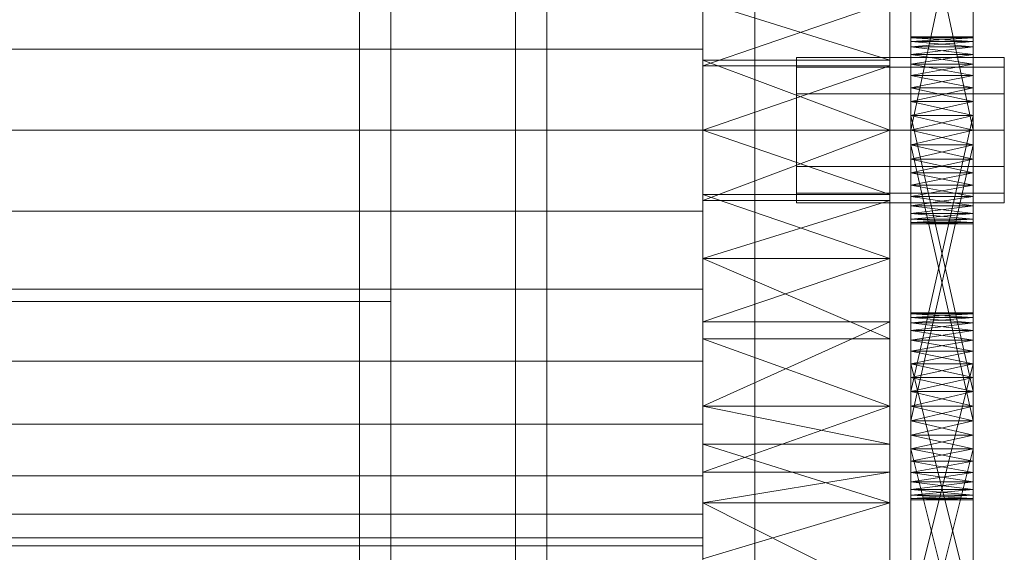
# Model space of a CAD drawing. Header units: millimetres. Extents: x -4738 to 65662, y -68080 to 6847.
# Tile 392 of 656: x 1364 to 1459, y -34674 to -34623. Entities that reach past the tile are written whole.
import ezdxf

# ---------------------------------------------------------------- set-up
doc = ezdxf.new("R2010")
doc.units = ezdxf.units.MM
doc.layers.add('frontal_C03', color=7, linetype='Continuous', lineweight=0)
doc.layers.add('frontal_secador', color=7, linetype='Continuous', lineweight=0)

msp = doc.modelspace()

# ---------------------------------------------------------------- linework, layer by layer
at = {"layer": 'frontal_C03'}
for p, q in [((1435, -34954.179), (1435, -32259.264)), ((1435, -32263.162), (1435, -34958.077)), ((1435, -35437.51), (1435, -32742.595)), ((1435, -32746.492), (1435, -35441.408))]:
    msp.add_line(p, q, dxfattribs=at)
at = {"layer": 'frontal_secador'}
for p, q in [((1400, -36000), (1400, -33000)), ((1397, -35940), (1397, -33075)), ((1400, -36000), (1400, -33075)), ((1400, -35940), (1400, -33075)), ((1400, -34650), (1400, -33075)), ((1400, -36000), (1400, -33250)), ((1400, -35140), (1400, -34540)), ((1412, -35140), (1412, -34540)), ((1400, -35134), (1400, -34546)), ((1430, -34563.11), (1430, -34645.858)), ((1448, -34645.858), (1448, -34563.11)), ((1430, -34669.365), (1430, -34577.639)), ((1430, -34577.639), (1430, -34645.858)), ((1430, -34711.527), (1430, -34577.639)), ((1448, -34577.639), (1448, -34669.365)), ((1448, -34645.858), (1448, -34577.639)), ((1448, -34577.639), (1448, -34711.527)), ((1450, -34636.281), (1450, -34597.481)), ((1456, -34597.481), (1456, -34636.281)), ((1430, -34597.635), (1430, -34645.858)), ((1448, -34645.858), (1448, -34597.635)), ((1450, -34599.136), (1450, -34636.281)), ((1456, -34636.281), (1456, -34599.136)), ((1400, -34990), (1400, -34600)), ((1415, -34990), (1415, -34600)), ((1450, -34636.281), (1450, -34601.414)), ((1456, -34601.414), (1456, -34636.281)), ((1400, -34987), (1400, -34603)), ((1450, -34633.5), (1450, -34604.092)), ((1450, -34636.281), (1450, -34604.092)), ((1456, -34604.092), (1456, -34633.5)), ((1456, -34604.092), (1456, -34636.281)), ((1450, -34605.5), (1450, -34633.5)), ((1456, -34633.5), (1450, -34605.5)), ((1456, -34605.5), (1450, -34633.5)), ((1456, -34633.5), (1456, -34605.5)), ((1430, -34625.696), (1430, -34618.193)), ((1430, -34621.142), (1430, -34639.698)), ((1430, -34626.753), (1430, -34621.142)), ((1430, -34621.142), (1430, -34645.858)), ((1430, -34621.142), (1430, -34627.302)), ((1430, -34669.365), (1430, -34621.142)), ((1448, -34626.753), (1430, -34621.142)), ((1448, -34621.142), (1430, -34627.302)), ((1448, -34639.698), (1448, -34621.142)), ((1448, -34621.142), (1448, -34626.753)), ((1448, -34645.858), (1448, -34621.142)), ((1448, -34627.302), (1448, -34621.142)), ((1448, -34621.142), (1448, -34669.365)), ((1450, -34624.611), (1450, -34624.5)), ((1456, -34624.611), (1450, -34624.5)), ((1456, -34624.5), (1450, -34624.5)), ((1456, -34624.5), (1450, -34624.611)), ((1450, -34624.5), (1450, -34624.941)), ((1450, -34624.5), (1450, -34626.219)), ((1450, -34624.611), (1450, -34625.481)), ((1450, -34624.941), (1450, -34624.611)), ((1450, -34624.611), (1450, -34627.136)), ((1450, -34624.611), (1450, -34632.092)), ((1450, -34629.414), (1450, -34624.611)), ((1456, -34624.941), (1450, -34624.611)), ((1456, -34624.611), (1450, -34624.611)), ((1456, -34624.611), (1450, -34624.941)), ((1450, -34625.481), (1450, -34624.941)), ((1456, -34625.481), (1450, -34624.941)), ((1456, -34624.941), (1450, -34624.941)), ((1456, -34624.941), (1450, -34625.481)), ((1450, -34624.941), (1450, -34626.219)), ((1456, -34624.611), (1456, -34624.5)), ((1456, -34624.941), (1456, -34624.5)), ((1456, -34626.219), (1456, -34624.5)), ((1456, -34625.481), (1456, -34624.611)), ((1456, -34624.611), (1456, -34624.941)), ((1456, -34627.136), (1456, -34624.611)), ((1456, -34632.092), (1456, -34624.611)), ((1456, -34624.611), (1456, -34629.414)), ((1456, -34624.941), (1456, -34625.481)), ((1456, -34626.219), (1456, -34624.941)), ((1430, -34625.696), (1325, -34625.696)), ((1430, -34633.5), (1430, -34625.696)), ((1450, -34625.481), (1450, -34627.136)), ((1450, -34626.219), (1450, -34625.481)), ((1450, -34629.414), (1450, -34625.481)), ((1456, -34626.219), (1450, -34625.481)), ((1456, -34625.481), (1450, -34625.481)), ((1456, -34625.481), (1450, -34626.219)), ((1456, -34627.136), (1456, -34625.481)), ((1456, -34625.481), (1456, -34626.219)), ((1456, -34625.481), (1456, -34629.414)), ((1430, -34626.753), (1430, -34639.698)), ((1430, -34633.5), (1430, -34626.753)), ((1448, -34633.5), (1430, -34626.753)), ((1448, -34626.753), (1430, -34626.753)), ((1439, -34627.438), (1439, -34626.5)), ((1459, -34626.5), (1439, -34626.5)), ((1448, -34639.698), (1448, -34626.753)), ((1448, -34626.753), (1448, -34633.5)), ((1450, -34627.136), (1450, -34626.219)), ((1456, -34627.136), (1450, -34626.219)), ((1456, -34626.219), (1450, -34626.219)), ((1456, -34626.219), (1450, -34627.136)), ((1450, -34626.219), (1450, -34628.21)), ((1450, -34626.219), (1450, -34630.719)), ((1450, -34626.219), (1450, -34661.483)), ((1450, -34664.161), (1450, -34626.219)), ((1456, -34626.219), (1456, -34627.136)), ((1456, -34628.21), (1456, -34626.219)), ((1456, -34630.719), (1456, -34626.219)), ((1456, -34661.483), (1456, -34626.219)), ((1456, -34626.219), (1456, -34664.161)), ((1459, -34627.438), (1459, -34626.5)), ((1430, -34640.247), (1430, -34627.302)), ((1430, -34627.302), (1430, -34633.5)), ((1430, -34645.858), (1430, -34627.302)), ((1448, -34627.302), (1430, -34627.302)), ((1448, -34627.302), (1430, -34633.5)), ((1439, -34630), (1439, -34627.438)), ((1459, -34627.438), (1439, -34627.438)), ((1448, -34627.302), (1448, -34640.247)), ((1448, -34633.5), (1448, -34627.302)), ((1448, -34627.302), (1448, -34645.858)), ((1450, -34627.136), (1450, -34629.414)), ((1450, -34628.21), (1450, -34627.136)), ((1450, -34627.136), (1450, -34632.092)), ((1456, -34628.21), (1450, -34627.136)), ((1456, -34627.136), (1450, -34627.136)), ((1456, -34627.136), (1450, -34628.21)), ((1456, -34629.414), (1456, -34627.136)), ((1456, -34627.136), (1456, -34628.21)), ((1456, -34632.092), (1456, -34627.136)), ((1459, -34630), (1459, -34627.438)), ((1450, -34629.414), (1450, -34628.21)), ((1456, -34629.414), (1450, -34628.21)), ((1456, -34628.21), (1450, -34628.21)), ((1456, -34628.21), (1450, -34629.414)), ((1450, -34628.21), (1450, -34630.719)), ((1456, -34628.21), (1456, -34629.414)), ((1456, -34630.719), (1456, -34628.21)), ((1450, -34629.414), (1450, -34632.092)), ((1450, -34630.719), (1450, -34629.414)), ((1450, -34660.075), (1450, -34629.414)), ((1450, -34665.365), (1450, -34629.414)), ((1450, -34668.635), (1450, -34629.414)), ((1456, -34630.719), (1450, -34629.414)), ((1456, -34629.414), (1450, -34629.414)), ((1456, -34629.414), (1450, -34630.719)), ((1456, -34632.092), (1456, -34629.414)), ((1456, -34629.414), (1456, -34630.719)), ((1456, -34629.414), (1456, -34660.075)), ((1456, -34629.414), (1456, -34665.365)), ((1456, -34629.414), (1456, -34668.635)), ((1439, -34633.5), (1439, -34630)), ((1459, -34630), (1439, -34630)), ((1459, -34633.5), (1459, -34630)), ((1450, -34632.092), (1450, -34630.719)), ((1456, -34632.092), (1450, -34630.719)), ((1456, -34630.719), (1450, -34630.719)), ((1456, -34630.719), (1450, -34632.092)), ((1450, -34630.719), (1450, -34658.668)), ((1450, -34633.5), (1450, -34630.719)), ((1450, -34630.719), (1450, -34661.483)), ((1450, -34664.161), (1450, -34630.719)), ((1456, -34630.719), (1456, -34632.092)), ((1456, -34658.668), (1456, -34630.719)), ((1456, -34630.719), (1456, -34633.5)), ((1456, -34661.483), (1456, -34630.719)), ((1456, -34630.719), (1456, -34664.161)), ((1450, -34632.092), (1450, -34634.908)), ((1450, -34633.5), (1450, -34632.092)), ((1450, -34660.075), (1450, -34632.092)), ((1450, -34632.092), (1450, -34658.668)), ((1450, -34632.092), (1450, -34662.857)), ((1450, -34632.092), (1450, -34665.365)), ((1450, -34632.092), (1450, -34668.635)), ((1456, -34633.5), (1450, -34632.092)), ((1456, -34632.092), (1450, -34632.092)), ((1456, -34632.092), (1450, -34658.668)), ((1456, -34658.668), (1450, -34632.092)), ((1456, -34632.092), (1450, -34633.5)), ((1456, -34634.908), (1456, -34632.092)), ((1456, -34632.092), (1456, -34633.5)), ((1456, -34632.092), (1456, -34660.075)), ((1456, -34658.668), (1456, -34632.092)), ((1456, -34662.857), (1456, -34632.092)), ((1456, -34665.365), (1456, -34632.092)), ((1456, -34668.635), (1456, -34632.092)), ((1325, -34633.5), (1430, -34633.5)), ((1430, -34641.304), (1430, -34633.5)), ((1430, -34639.698), (1430, -34633.5)), ((1430, -34633.5), (1430, -34640.247)), ((1430, -34633.5), (1448, -34633.5)), ((1448, -34633.5), (1430, -34640.247)), ((1448, -34639.698), (1430, -34633.5)), ((1439, -34633.5), (1439, -34637)), ((1439, -34633.5), (1459, -34633.5)), ((1448, -34633.5), (1448, -34639.698)), ((1448, -34640.247), (1448, -34633.5)), ((1450, -34636.281), (1450, -34633.5)), ((1450, -34633.5), (1450, -34634.908)), ((1450, -34633.5), (1456, -34633.5)), ((1456, -34633.5), (1450, -34634.908)), ((1456, -34634.908), (1450, -34633.5)), ((1450, -34661.483), (1450, -34633.5)), ((1450, -34664.161), (1450, -34633.5)), ((1456, -34633.5), (1456, -34636.281)), ((1456, -34634.908), (1456, -34633.5)), ((1456, -34633.5), (1456, -34661.483)), ((1456, -34633.5), (1456, -34664.161)), ((1459, -34637), (1459, -34633.5)), ((1450, -34634.908), (1450, -34636.281)), ((1456, -34634.908), (1450, -34634.908)), ((1456, -34634.908), (1450, -34636.281)), ((1456, -34636.281), (1450, -34634.908)), ((1450, -34634.908), (1450, -34662.857)), ((1450, -34661.483), (1450, -34634.908)), ((1456, -34661.483), (1450, -34634.908)), ((1456, -34634.908), (1450, -34661.483)), ((1456, -34636.281), (1456, -34634.908)), ((1456, -34662.857), (1456, -34634.908)), ((1456, -34634.908), (1456, -34661.483)), ((1450, -34638.79), (1450, -34636.281)), ((1450, -34636.281), (1450, -34637.586)), ((1450, -34640.781), (1450, -34636.281)), ((1450, -34642.5), (1450, -34636.281)), ((1456, -34636.281), (1450, -34636.281)), ((1456, -34636.281), (1450, -34637.586)), ((1456, -34637.586), (1450, -34636.281)), ((1456, -34636.281), (1456, -34638.79)), ((1456, -34637.586), (1456, -34636.281)), ((1456, -34636.281), (1456, -34640.781)), ((1456, -34636.281), (1456, -34642.5)), ((1439, -34637), (1439, -34639.562)), ((1459, -34637), (1439, -34637)), ((1459, -34637), (1459, -34639.562)), ((1450, -34637.586), (1450, -34638.79)), ((1456, -34637.586), (1450, -34637.586)), ((1456, -34637.586), (1450, -34638.79)), ((1456, -34638.79), (1450, -34637.586)), ((1456, -34638.79), (1456, -34637.586)), ((1450, -34640.781), (1450, -34638.79)), ((1450, -34638.79), (1450, -34639.864)), ((1456, -34638.79), (1450, -34638.79)), ((1456, -34638.79), (1450, -34639.864)), ((1456, -34639.864), (1450, -34638.79)), ((1456, -34638.79), (1456, -34640.781)), ((1456, -34639.864), (1456, -34638.79)), ((1430, -34645.858), (1430, -34639.698)), ((1448, -34645.858), (1430, -34639.698)), ((1448, -34639.698), (1430, -34639.698)), ((1439, -34639.562), (1439, -34640.5)), ((1459, -34639.562), (1439, -34639.562)), ((1448, -34639.698), (1448, -34645.858)), ((1450, -34639.864), (1450, -34640.781)), ((1456, -34639.864), (1450, -34639.864)), ((1456, -34639.864), (1450, -34640.781)), ((1456, -34640.781), (1450, -34639.864)), ((1456, -34640.781), (1456, -34639.864)), ((1459, -34639.562), (1459, -34640.5)), ((1430, -34640.247), (1430, -34645.858)), ((1448, -34640.247), (1430, -34640.247)), ((1448, -34640.247), (1430, -34645.858)), ((1459, -34640.5), (1439, -34640.5)), ((1448, -34645.858), (1448, -34640.247)), ((1450, -34642.059), (1450, -34640.781)), ((1450, -34640.781), (1450, -34641.519)), ((1450, -34642.5), (1450, -34640.781)), ((1456, -34640.781), (1450, -34640.781)), ((1456, -34640.781), (1450, -34641.519)), ((1456, -34641.519), (1450, -34640.781)), ((1456, -34640.781), (1456, -34642.059)), ((1456, -34641.519), (1456, -34640.781)), ((1456, -34640.781), (1456, -34642.5)), ((1430, -34641.304), (1325, -34641.304)), ((1430, -34641.304), (1430, -34648.807)), ((1450, -34641.519), (1450, -34642.059)), ((1456, -34641.519), (1450, -34641.519)), ((1456, -34641.519), (1450, -34642.059)), ((1456, -34642.059), (1450, -34641.519)), ((1456, -34642.059), (1456, -34641.519)), ((1450, -34642.5), (1450, -34642.059)), ((1450, -34642.059), (1450, -34642.389)), ((1456, -34642.059), (1450, -34642.059)), ((1456, -34642.059), (1450, -34642.389)), ((1456, -34642.389), (1450, -34642.059)), ((1450, -34642.389), (1450, -34642.5)), ((1456, -34642.389), (1450, -34642.389)), ((1456, -34642.389), (1450, -34642.5)), ((1456, -34642.5), (1450, -34642.389)), ((1456, -34642.5), (1450, -34642.5)), ((1456, -34642.059), (1456, -34642.5)), ((1456, -34642.389), (1456, -34642.059)), ((1456, -34642.5), (1456, -34642.389)), ((1430, -34645.858), (1430, -34663.732)), ((1430, -34653.576), (1430, -34645.858)), ((1430, -34669.365), (1430, -34645.858)), ((1430, -34645.858), (1430, -34651.942)), ((1430, -34645.858), (1430, -34689.361)), ((1430, -34645.858), (1430, -34711.527)), ((1448, -34645.858), (1430, -34645.858)), ((1448, -34645.858), (1430, -34651.942)), ((1448, -34653.576), (1430, -34645.858)), ((1448, -34663.732), (1448, -34645.858)), ((1448, -34645.858), (1448, -34653.576)), ((1448, -34645.858), (1448, -34669.365)), ((1448, -34651.942), (1448, -34645.858)), ((1448, -34689.361), (1448, -34645.858)), ((1448, -34711.527), (1448, -34645.858)), ((1430, -34648.807), (1325, -34648.807)), ((1430, -34648.807), (1430, -34655.723)), ((-1400, -34650), (1400, -34650)), ((1250, -34650), (1400, -34650)), ((1400, -35100), (1400, -34650)), ((1450, -34651.186), (1450, -34651.075)), ((1456, -34651.186), (1450, -34651.075)), ((1456, -34651.075), (1450, -34651.075)), ((1456, -34651.075), (1450, -34651.186)), ((1450, -34651.075), (1450, -34651.516)), ((1450, -34651.186), (1450, -34652.056)), ((1450, -34651.516), (1450, -34651.186)), ((1450, -34653.712), (1450, -34651.186)), ((1456, -34651.516), (1450, -34651.186)), ((1456, -34651.186), (1450, -34651.186)), ((1456, -34651.186), (1450, -34651.516)), ((1450, -34652.056), (1450, -34651.516)), ((1456, -34652.056), (1450, -34651.516)), ((1456, -34651.516), (1450, -34651.516)), ((1456, -34651.516), (1450, -34652.056)), ((1450, -34651.516), (1450, -34652.794)), ((1450, -34651.516), (1450, -34654.785)), ((1450, -34651.516), (1450, -34682.642)), ((1456, -34651.186), (1456, -34651.075)), ((1456, -34651.516), (1456, -34651.075)), ((1456, -34652.056), (1456, -34651.186)), ((1456, -34651.186), (1456, -34651.516)), ((1456, -34651.186), (1456, -34653.712)), ((1456, -34651.516), (1456, -34652.056)), ((1456, -34652.794), (1456, -34651.516)), ((1456, -34654.785), (1456, -34651.516)), ((1456, -34682.642), (1456, -34651.516)), ((1430, -34666.411), (1430, -34651.942)), ((1430, -34651.942), (1430, -34660.075)), ((1430, -34669.365), (1430, -34651.942)), ((1448, -34651.942), (1430, -34651.942)), ((1448, -34651.942), (1430, -34660.075)), ((1448, -34651.942), (1448, -34666.411)), ((1448, -34660.075), (1448, -34651.942)), ((1448, -34651.942), (1448, -34669.365)), ((1450, -34652.056), (1450, -34653.712)), ((1450, -34652.794), (1450, -34652.056)), ((1450, -34652.056), (1450, -34655.99)), ((1450, -34652.056), (1450, -34661.483)), ((1456, -34652.794), (1450, -34652.056)), ((1456, -34652.056), (1450, -34652.056)), ((1456, -34652.056), (1450, -34652.794)), ((1456, -34653.712), (1456, -34652.056)), ((1456, -34652.056), (1456, -34652.794)), ((1456, -34655.99), (1456, -34652.056)), ((1456, -34661.483), (1456, -34652.056)), ((1450, -34653.712), (1450, -34652.794)), ((1456, -34653.712), (1450, -34652.794)), ((1456, -34652.794), (1450, -34652.794)), ((1456, -34652.794), (1450, -34653.712)), ((1450, -34652.794), (1450, -34654.785)), ((1456, -34652.794), (1456, -34653.712)), ((1456, -34654.785), (1456, -34652.794)), ((1430, -34653.576), (1430, -34663.732)), ((1430, -34660.075), (1430, -34653.576)), ((1448, -34660.075), (1430, -34653.576)), ((1448, -34653.576), (1430, -34653.576)), ((1448, -34663.732), (1448, -34653.576)), ((1448, -34653.576), (1448, -34660.075)), ((1450, -34653.712), (1450, -34655.99)), ((1450, -34654.785), (1450, -34653.712)), ((1450, -34681.268), (1450, -34653.712)), ((1450, -34686.831), (1450, -34653.712)), ((1450, -34653.712), (1450, -34661.483)), ((1450, -34693.05), (1450, -34653.712)), ((1456, -34654.785), (1450, -34653.712)), ((1456, -34653.712), (1450, -34653.712)), ((1456, -34653.712), (1450, -34654.785)), ((1456, -34655.99), (1456, -34653.712)), ((1456, -34653.712), (1456, -34654.785)), ((1456, -34653.712), (1456, -34681.268)), ((1456, -34653.712), (1456, -34686.831)), ((1456, -34661.483), (1456, -34653.712)), ((1456, -34653.712), (1456, -34693.05)), ((1450, -34655.99), (1450, -34654.785)), ((1456, -34655.99), (1450, -34654.785)), ((1456, -34654.785), (1450, -34654.785)), ((1456, -34654.785), (1450, -34655.99)), ((1450, -34654.785), (1450, -34679.964)), ((1450, -34657.294), (1450, -34654.785)), ((1450, -34654.785), (1450, -34682.642)), ((1450, -34660.075), (1450, -34654.785)), ((1450, -34690.413), (1450, -34654.785)), ((1456, -34654.785), (1456, -34655.99)), ((1456, -34679.964), (1456, -34654.785)), ((1456, -34654.785), (1456, -34657.294)), ((1456, -34682.642), (1456, -34654.785)), ((1456, -34654.785), (1456, -34660.075)), ((1456, -34654.785), (1456, -34690.413)), ((1430, -34655.723), (1325, -34655.723)), ((1430, -34655.723), (1430, -34661.784)), ((1450, -34655.99), (1450, -34658.668)), ((1450, -34657.294), (1450, -34655.99)), ((1450, -34681.268), (1450, -34655.99)), ((1450, -34655.99), (1450, -34679.964)), ((1450, -34655.99), (1450, -34661.483)), ((1456, -34657.294), (1450, -34655.99)), ((1456, -34655.99), (1450, -34655.99)), ((1456, -34655.99), (1450, -34679.964)), ((1456, -34679.964), (1450, -34655.99)), ((1456, -34655.99), (1450, -34657.294)), ((1456, -34658.668), (1456, -34655.99)), ((1456, -34655.99), (1456, -34657.294)), ((1456, -34655.99), (1456, -34681.268)), ((1456, -34679.964), (1456, -34655.99)), ((1456, -34661.483), (1456, -34655.99)), ((1450, -34658.668), (1450, -34657.294)), ((1456, -34658.668), (1450, -34657.294)), ((1456, -34657.294), (1450, -34657.294)), ((1450, -34660.075), (1450, -34657.294)), ((1456, -34657.294), (1450, -34658.668)), ((1456, -34657.294), (1456, -34658.668)), ((1456, -34657.294), (1456, -34660.075)), ((1450, -34658.668), (1450, -34660.075)), ((1456, -34658.668), (1450, -34658.668)), ((1456, -34658.668), (1450, -34660.075)), ((1450, -34658.668), (1450, -34661.483)), ((1456, -34660.075), (1450, -34658.668)), ((1456, -34660.075), (1456, -34658.668)), ((1456, -34661.483), (1456, -34658.668)), ((1430, -34660.075), (1430, -34666.411)), ((1430, -34663.732), (1430, -34660.075)), ((1448, -34660.075), (1430, -34660.075)), ((1448, -34660.075), (1430, -34666.411)), ((1448, -34663.732), (1430, -34660.075)), ((1448, -34666.411), (1448, -34660.075)), ((1448, -34660.075), (1448, -34663.732)), ((1450, -34662.857), (1450, -34660.075)), ((1450, -34660.075), (1450, -34661.483)), ((1450, -34665.365), (1450, -34660.075)), ((1456, -34660.075), (1450, -34660.075)), ((1456, -34660.075), (1450, -34661.483)), ((1456, -34661.483), (1450, -34660.075)), ((1450, -34690.413), (1450, -34660.075)), ((1456, -34660.075), (1456, -34662.857)), ((1456, -34661.483), (1456, -34660.075)), ((1456, -34660.075), (1456, -34665.365)), ((1456, -34660.075), (1456, -34690.413)), ((1430, -34661.784), (1325, -34661.784)), ((1430, -34661.784), (1430, -34666.759)), ((1450, -34662.857), (1450, -34661.483)), ((1456, -34661.483), (1450, -34661.483)), ((1456, -34661.483), (1450, -34662.857)), ((1456, -34662.857), (1450, -34661.483)), ((1450, -34661.483), (1450, -34664.161)), ((1450, -34661.483), (1450, -34689.34)), ((1450, -34661.483), (1450, -34691.331)), ((1450, -34661.483), (1450, -34693.05)), ((1450, -34661.483), (1450, -34666.439)), ((1450, -34661.483), (1450, -34668.965)), ((1456, -34661.483), (1456, -34662.857)), ((1456, -34664.161), (1456, -34661.483)), ((1456, -34689.34), (1456, -34661.483)), ((1456, -34691.331), (1456, -34661.483)), ((1456, -34693.05), (1456, -34661.483)), ((1456, -34666.439), (1456, -34661.483)), ((1456, -34668.965), (1456, -34661.483)), ((1450, -34665.365), (1450, -34662.857)), ((1450, -34662.857), (1450, -34664.161)), ((1456, -34662.857), (1450, -34662.857)), ((1456, -34662.857), (1450, -34664.161)), ((1456, -34664.161), (1450, -34662.857)), ((1450, -34688.135), (1450, -34662.857)), ((1450, -34690.413), (1450, -34662.857)), ((1456, -34662.857), (1456, -34665.365)), ((1456, -34664.161), (1456, -34662.857)), ((1456, -34662.857), (1456, -34688.135)), ((1456, -34662.857), (1456, -34690.413)), ((1430, -34669.365), (1430, -34663.732)), ((1448, -34669.365), (1430, -34663.732)), ((1448, -34663.732), (1430, -34663.732)), ((1448, -34663.732), (1448, -34669.365)), ((1450, -34664.161), (1450, -34665.365)), ((1456, -34664.161), (1450, -34664.161)), ((1456, -34664.161), (1450, -34665.365)), ((1456, -34665.365), (1450, -34664.161)), ((1450, -34664.161), (1450, -34689.34)), ((1450, -34688.135), (1450, -34664.161)), ((1456, -34688.135), (1450, -34664.161)), ((1456, -34664.161), (1450, -34688.135)), ((1450, -34666.439), (1450, -34664.161)), ((1450, -34668.094), (1450, -34664.161)), ((1450, -34668.965), (1450, -34664.161)), ((1456, -34665.365), (1456, -34664.161)), ((1456, -34689.34), (1456, -34664.161)), ((1456, -34664.161), (1456, -34688.135)), ((1456, -34664.161), (1456, -34666.439)), ((1456, -34664.161), (1456, -34668.094)), ((1456, -34664.161), (1456, -34668.965)), ((1450, -34667.357), (1450, -34665.365)), ((1450, -34665.365), (1450, -34666.439)), ((1450, -34668.635), (1450, -34665.365)), ((1456, -34665.365), (1450, -34665.365)), ((1456, -34665.365), (1450, -34666.439)), ((1456, -34666.439), (1450, -34665.365)), ((1456, -34665.365), (1456, -34667.357)), ((1456, -34666.439), (1456, -34665.365)), ((1456, -34665.365), (1456, -34668.635)), ((1430, -34666.411), (1430, -34669.365)), ((1448, -34666.411), (1430, -34666.411)), ((1448, -34666.411), (1430, -34669.365)), ((1448, -34669.365), (1448, -34666.411)), ((1450, -34666.439), (1450, -34667.357)), ((1456, -34666.439), (1450, -34666.439)), ((1456, -34666.439), (1450, -34667.357)), ((1456, -34667.357), (1450, -34666.439)), ((1450, -34668.094), (1450, -34666.439)), ((1450, -34666.439), (1450, -34668.965)), ((1456, -34667.357), (1456, -34666.439)), ((1456, -34666.439), (1456, -34668.094)), ((1456, -34668.965), (1456, -34666.439)), ((1430, -34666.759), (1325, -34666.759)), ((1430, -34666.759), (1430, -34670.455)), ((1450, -34668.635), (1450, -34667.357)), ((1450, -34667.357), (1450, -34668.094)), ((1456, -34667.357), (1450, -34667.357)), ((1456, -34667.357), (1450, -34668.094)), ((1456, -34668.094), (1450, -34667.357)), ((1456, -34667.357), (1456, -34668.635)), ((1456, -34668.094), (1456, -34667.357)), ((1450, -34668.094), (1450, -34668.635)), ((1456, -34668.094), (1450, -34668.094)), ((1456, -34668.094), (1450, -34668.635)), ((1456, -34668.635), (1450, -34668.094)), ((1450, -34668.965), (1450, -34668.094)), ((1456, -34668.635), (1456, -34668.094)), ((1456, -34668.094), (1456, -34668.965)), ((1430, -34669.365), (1430, -34684.806)), ((1430, -34678.435), (1430, -34669.365)), ((1430, -34689.361), (1430, -34669.365)), ((1430, -34669.365), (1430, -34674.777)), ((1430, -34703.89), (1430, -34669.365)), ((1430, -34711.527), (1430, -34669.365)), ((1448, -34669.365), (1430, -34669.365)), ((1448, -34669.365), (1430, -34674.777)), ((1448, -34678.435), (1430, -34669.365)), ((1448, -34684.806), (1448, -34669.365)), ((1448, -34669.365), (1448, -34678.435)), ((1448, -34669.365), (1448, -34689.361)), ((1448, -34674.777), (1448, -34669.365)), ((1448, -34669.365), (1448, -34703.89)), ((1448, -34669.365), (1448, -34711.527)), ((1450, -34669.075), (1450, -34668.635)), ((1450, -34668.635), (1450, -34668.965)), ((1456, -34668.635), (1450, -34668.635)), ((1456, -34668.635), (1450, -34668.965)), ((1456, -34668.965), (1450, -34668.635)), ((1450, -34668.965), (1450, -34669.075)), ((1456, -34668.965), (1450, -34668.965)), ((1456, -34668.965), (1450, -34669.075)), ((1456, -34669.075), (1450, -34668.965)), ((1456, -34669.075), (1450, -34669.075)), ((1456, -34668.635), (1456, -34669.075)), ((1456, -34668.965), (1456, -34668.635)), ((1456, -34669.075), (1456, -34668.965)), ((1430, -34670.455), (1325, -34670.455)), ((1430, -34670.455), (1430, -34672.731)), ((1430, -34672.731), (1325, -34672.731)), ((1430, -34672.731), (1430, -34673.5)), ((1430, -34673.5), (1325, -34673.5))]:
    msp.add_line(p, q, dxfattribs=at)

doc.saveas('drawing.dxf')
